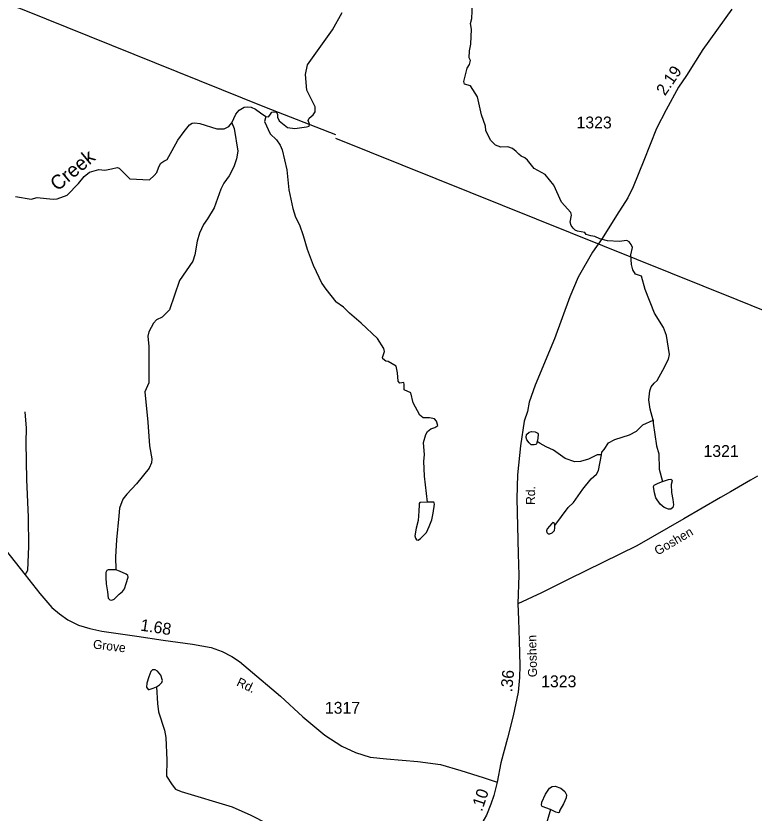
# Model space of a CAD drawing. Extents: x 2056842 to 2160602, y 826753 to 1016856.
# Drawn here: x 2070263 to 2078051, y 968713 to 977122 of the extents above; entities that cross this region are included whole.
import ezdxf

# ---------------------------------------------------------------- set-up
doc = ezdxf.new("R2010")
doc.units = 0
for name, color, linetype in [('Exist Hydrographic Creek Single Shore', 7, 'Continuous'), ('Exist Hydrographic Creek Single Shore Label', 7, 'Continuous'), ('Exist Hydrographic Misc Water Feature', 7, 'Continuous'), ('Exist Road Non-System Type 51', 7, 'Continuous'), ('Exist Road Secondary Mileage Hundredths English Label', 7, 'Continuous'), ('Exist Road Secondary Type 51 Attributed', 7, 'Continuous'), ('Exist Road Secondary Type 51 Label', 7, 'Continuous'), ('Exist Road Secondary Type 51 Number Label', 7, 'Continuous'), ('Exist Utilities Electrical Transmission Line', 7, 'Continuous')]:
    doc.layers.add(name, color=color, linetype=linetype)

msp = doc.modelspace()

# ---------------------------------------------------------------- linework, layer by layer
at = {"layer": 'Exist Hydrographic Creek Single Shore'}
for points in [[(2076987.6, 972859.2), (2076953.8, 972971.9), (2076941.2, 973071.2), (2076950.7, 973167.1), (2076966.7, 973209.1), (2076996.3, 973247.2), (2077030.4, 973275.4), (2077088.2, 973385.4), (2077149.6, 973499.7), (2077157.6, 973551.7), (2077128.9, 973749.5), (2077094.5, 973833.6), (2077000.3, 973987.1), (2076903.4, 974234.9), (2076863, 974376.9), (2076798.8, 974398.6), (2076770.8, 974442.5), (2076756.6, 974498.5), (2076752.2, 974602.3), (2076767.9, 974678.5), (2076755.7, 974710.5), (2076731.8, 974740.2), (2076707.8, 974754.2), (2076627.8, 974744), (2076503.9, 974749.6), (2076425.6, 974771.6), (2076371.6, 974795.3), (2076327.5, 974803.1), (2076279.5, 974816.9), (2076265.5, 974836.9), (2076187.4, 974850.7), (2076163.3, 974862.7), (2076141.4, 974882.5), (2076121.4, 974912.4), (2076111.2, 974944.5), (2076124.9, 975020.3), (2076119, 975048.3), (2076020.5, 975158), (2075937.9, 975335.9), (2075845.7, 975449.4), (2075731.2, 975513.2), (2075661.2, 975600.9), (2075631.2, 975624.9), (2075592.8, 975642.7), (2075569, 975662.6), (2075542.7, 975692.7), (2075502.7, 975724.7), (2075454.8, 975742.4), (2075378.9, 975736.1), (2075322.5, 975758), (2075270.5, 975809.9), (2075220.1, 975913.7), (2075216.1, 975957.7), (2075175.7, 976079.3), (2075133, 976267.3), (2075058.6, 976383), (2074996.7, 976403), (2074988.4, 976431.1), (2075024.1, 976569.1), (2075047.9, 976609), (2075059.9, 976651.1), (2075045.8, 976681.2), (2075049.6, 976753), (2075063.2, 976823.3), (2075068.8, 976983.3), (2075060.5, 977041.2), (2075074.4, 977095.1), (2075079.9, 977249.2)], [(2072898.9, 976059.5), (2072926.5, 976058.3), (2072942.8, 976074.6), (2072961.6, 976106), (2072985.4, 976111), (2073013, 976106), (2073024.3, 976082.1), (2073021.8, 976054.5), (2073039.3, 976016.9), (2073129.6, 975945.4), (2073205.2, 975932.9), (2073330.5, 975951.7), (2073355.6, 975960.5), (2073359.3, 975980.5), (2073346.8, 976019.4), (2073358.1, 976043.2), (2073398.2, 976079.6), (2073422, 976108.5), (2073420.8, 976162.4), (2073333, 976338.6), (2073316.7, 976505.5), (2073340.5, 976607.1), (2073605, 976976.5), (2073706.5, 977159)], [(2072540.2, 975994.3), (2072582.9, 976085.9), (2072618, 976127.3), (2072670.9, 976157.7), (2072702.8, 976163.6), (2072746.7, 976159.7), (2072790.9, 976137.8), (2072842.9, 976098), (2072898.9, 976059.5)], [(2070257.7, 975217.9), (2070424.4, 975187.8), (2070485.8, 975207.9), (2070586.5, 975195.6), (2070654.6, 975189.9), (2070698.7, 975193.9), (2070802.5, 975229.8), (2070921.6, 975354), (2070984.3, 975428), (2071039.4, 975473.1), (2071137.6, 975502), (2071202.8, 975495.7), (2071270.5, 975509.5), (2071330.6, 975522.1), (2071352, 975514.5), (2071466.4, 975402.9), (2071670.7, 975394.1), (2071720.1, 975439.8), (2071748.3, 975470), (2071770.2, 975530.8), (2071792.7, 975569.7), (2071822.8, 975589.8), (2071857.9, 975607.4), (2071911.8, 975702.7), (2071970.7, 975812.4), (2072037.6, 975901.5), (2072095.2, 975973), (2072122.8, 975989.3), (2072150.4, 975993.1), (2072203, 975988.6), (2072383.5, 975929.1), (2072460, 975931.6), (2072508.9, 975954.2), (2072540.2, 975994.3)], [(2072540.2, 975994.3), (2072566.6, 975934.1), (2072603.8, 975695.4), (2072591.7, 975615.6), (2072564, 975531.5), (2072512.1, 975435.4), (2072456.4, 975357.2), (2072424.6, 975295.2), (2072354.8, 975097.1), (2072282.9, 974982.8), (2072243.2, 974922.9), (2072199.3, 974830.6), (2072175.5, 974744.8), (2072151.6, 974602.5), (2072129.8, 974534.7), (2071988.1, 974332.3), (2071884.8, 974020), (2071807.1, 973943.9), (2071745.5, 973914.6), (2071712.9, 973880.8), (2071666.5, 973789.2), (2071656.5, 973742.8), (2071665.2, 973636.2), (2071664, 973251.7), (2071622.6, 973156.4), (2071656.5, 972835.3), (2071672.8, 972588.2), (2071696.6, 972450.2), (2071693.8, 972407.8), (2071668, 972351.6), (2071536.2, 972185.4), (2071432.6, 972077.2), (2071390.4, 972023.3), (2071356.6, 971929.2), (2071348.7, 971849.3), (2071325.5, 971596), (2071313, 971414.2), (2071316.7, 971277.4)], [(2072898.9, 976059.5), (2072887, 976008.1), (2072947.3, 975878.2), (2073011.6, 975814.2), (2073049.5, 975758.3), (2073073.7, 975708.3), (2073120.2, 975498.3), (2073144.3, 975286.4), (2073184.8, 975088.7), (2073212.9, 975000.5), (2073255.1, 974916.6), (2073295.4, 974804.8), (2073335.5, 974662.9), (2073399.9, 974492.9), (2073490.3, 974299), (2073532.4, 974241.1), (2073639.9, 974104.6)], [(2071747.6, 970044.5), (2071756.6, 969870.1), (2071768.9, 969780.1), (2071829.2, 969586.2), (2071845.4, 969510.2), (2071853.8, 969272.3), (2071850.1, 969102.3), (2071910.2, 969012.4), (2071946.3, 968966.3), (2072006.4, 968940.5), (2072544.7, 968777.5), (2072740.9, 968691.9), (2072915, 968604.2), (2072979, 968560.3), (2073091.1, 968496.6), (2073267.5, 968372.9), (2073355.4, 968309), (2073509.8, 968177.3), (2073654, 968029.6)]]:
    msp.add_lwpolyline(points, dxfattribs=at)
at = {"layer": 'Exist Hydrographic Misc Water Feature'}
for points in [[(2074607.3, 971990.9), (2074573.6, 972267.6), (2074567, 972423.6), (2074575, 972491.7), (2074562.6, 972623.5), (2074588.3, 972705.7), (2074606, 972737.8), (2074640.1, 972765.9), (2074682.1, 972779.8), (2074716, 972802.1), (2074699.9, 972848.1), (2074679.7, 972871.8), (2074625.8, 972883.7), (2074559.8, 972883.5), (2074525.6, 972909.4), (2074453.2, 973041.2), (2074428.8, 973147.1), (2074360.9, 973179), (2074360.4, 973234.8), (2074354.6, 973254.9), (2074312.5, 973248.9), (2074294.5, 973268.6), (2074288.1, 973356.7), (2074273.9, 973428.6), (2074189.9, 973476.2), (2074166, 973478.4), (2074135.7, 973504.3), (2074131.7, 973520.1), (2074151.4, 973580.4), (2074145.5, 973612.4), (2074079.1, 973718.1), (2073906.6, 973879.5), (2073782.1, 973985.2), (2073718.1, 974048.8), (2073639.9, 974104.6)], [(2076440.8, 972491.6), (2076446.7, 972519.3), (2076470.6, 972549.7), (2076514.4, 972619.7), (2076582.4, 972654), (2076736.3, 972702.3), (2076811.9, 972742.8), (2076877.9, 972806.7), (2076987.6, 972859.2)], [(2076987.9, 972859.4), (2076985.9, 972825.4), (2077020.7, 972587.5), (2077047, 972503.6), (2077051.5, 972339.5), (2077086.1, 972212)], [(2075762.9, 972633.3), (2075755.3, 972608.1), (2075747.8, 972600.6), (2075731.4, 972596.8), (2075699.9, 972598), (2075678.5, 972619.5), (2075653.3, 972649.7), (2075648.2, 972676.2), (2075649.5, 972706.5), (2075679.7, 972730.4), (2075703.7, 972739.3), (2075742.7, 972734.2), (2075770.5, 972721.6), (2075774.2, 972711.5), (2075770.5, 972663.6), (2075762.9, 972633.3)], [(2076441.1, 972491.6), (2076397.2, 972491.5), (2076303.3, 972445.2), (2076219.2, 972421), (2076159.3, 972416.8), (2076057.2, 972454.4), (2075936.8, 972542), (2075858.7, 972577.9), (2075793.1, 972611.9), (2075762.9, 972633.3)], [(2075949.3, 971746.5), (2076088.8, 971934.6), (2076144.6, 971988.7), (2076246.3, 972131), (2076331.8, 972237.3), (2076387.7, 972287.5), (2076409.7, 972325.5), (2076441.1, 972491.6)], [(2077086.1, 972212), (2077149.1, 972232.2), (2077174.3, 972234.7), (2077184.4, 972229.7), (2077185.7, 972217.1), (2077178.1, 972179.3), (2077180.6, 972096), (2077195.8, 972019.1), (2077200.8, 971963.6), (2077193.2, 971937.2), (2077174.3, 971919.5), (2077149.1, 971917), (2077102.5, 971934.6), (2077062.2, 971971.2), (2077015.6, 972036.8), (2077000.4, 972091), (2076989.1, 972157.8), (2076996.6, 972171.7), (2077038.2, 972191.9), (2077086.1, 972212)], [(2074607.3, 971990.9), (2074525.4, 971988.4), (2074517.8, 971979.5), (2074516.5, 971963.1), (2074514, 971898.8), (2074506.5, 971800.5), (2074487.6, 971717.3), (2074471.2, 971639.1), (2074477.5, 971611.3), (2074491.3, 971593.7), (2074506.5, 971592.4), (2074530.4, 971607.6), (2074595.9, 971671.9), (2074623.7, 971736.2), (2074651.4, 971805.5), (2074666.5, 971874.9), (2074677.9, 971972), (2074676.6, 971985.8), (2074671.6, 971990.9), (2074648.9, 971992.1), (2074607.3, 971990.9)], [(2075949.3, 971746.5), (2075944.2, 971769.2), (2075936.7, 971775.5), (2075929.1, 971776.8), (2075916.5, 971769.2), (2075867.4, 971711.2), (2075861.1, 971691), (2075864.8, 971673.4), (2075880, 971659.5), (2075896.4, 971658.2), (2075920.3, 971668.3), (2075945.5, 971693.5), (2075950.5, 971721.3), (2075949.3, 971746.5)], [(2071316.7, 971277.4), (2071264.1, 971279.9), (2071235.2, 971279.9), (2071222.7, 971272.4), (2071212.7, 971251.1), (2071210.2, 971198.4), (2071213.9, 971129.4), (2071229, 971045.4), (2071236.5, 970980.2), (2071254, 970961.3), (2071274.1, 970960.1), (2071297.9, 970968.9), (2071351.8, 971022.8), (2071388.2, 971051.7), (2071407, 971078), (2071427, 971134.4), (2071448.4, 971200.9), (2071443.3, 971219.7), (2071425.8, 971233.5), (2071356.8, 971266.1), (2071316.7, 971277.4)], [(2071747.6, 970044.5), (2071779.6, 970067.4), (2071804, 970091.9), (2071810.1, 970111.7), (2071793.3, 970168.2), (2071758.2, 970210.9), (2071730.8, 970223.1), (2071704.8, 970223.1), (2071688.1, 970207.9), (2071666.7, 970149.9), (2071645.4, 970084.2), (2071642.3, 970041.5), (2071657.6, 970015.6), (2071669.8, 970015.6), (2071709.4, 970029.3), (2071747.6, 970044.5)], [(2075904.2, 968749.9), (2075814.7, 968781.4), (2075809.7, 968796.6), (2075813.5, 968828.1), (2075851.3, 968912.6), (2075892.9, 968976.9), (2075920.6, 968993.3), (2075953.3, 968997.1), (2076012.6, 968976.9), (2076054.2, 968939.1), (2076073.1, 968903.8), (2076069.3, 968873.5), (2076040.3, 968809.2), (2076001.2, 968744.9), (2075994.9, 968719.7), (2075988.6, 968715.9), (2075960.9, 968720.9), (2075904.2, 968749.9)], [(2075904.2, 968749.9), (2075841.2, 968531.8), (2075799.6, 968463.7), (2075812.2, 968248.1), (2075797.1, 968167.9), (2075779.4, 968125), (2075775.7, 968030.4), (2075731.5, 967963.6), (2075715.2, 967911.9), (2075718.9, 967816.1), (2075700, 967760.6), (2075603, 967653.4), (2075582.7, 967561), (2075580.7, 967528.9), (2075513.4, 967316.8), (2075487.6, 967276.6)]]:
    msp.add_lwpolyline(points, dxfattribs=at)
at = {"layer": 'Exist Road Non-System Type 51'}
msp.add_lwpolyline([(2070359.7, 971227.1), (2070389.6, 971273.8), (2070400.3, 971525.2), (2070395.7, 971835), (2070378.8, 972230.4), (2070372.7, 972621.7), (2070375.7, 972772.4), (2070358.9, 972947.2)], dxfattribs=at)
at = {"layer": 'Exist Road Secondary Type 51 Attributed'}
for points in [[(2077818.4, 977194.1), (2077510.5, 976769), (2077338.1, 976492), (2077254.5, 976370.3), (2077122.9, 976129.6), (2077023.4, 975935.6), (2076887.3, 975597.3), (2076776.2, 975320.3), (2076719.8, 975201.3), (2076599.5, 975015.1), (2076449.8, 974774.4), (2076346, 974628.1), (2076196.3, 974364.7), (2076107.8, 974158.1), (2075944.7, 973716.2), (2075743.1, 973226.9), (2075677.3, 973047.6), (2075661.4, 972949.9), (2075627.4, 972845.5), (2075586.7, 972588.3), (2075554.9, 972281.8), (2075548.1, 972032), (2075563.7, 971448.3), (2075570.6, 971223.5), (2075560.1, 970919.8)], [(2078086.3, 972268.1), (2078014.3, 972223), (2077801, 972099.9), (2077698.9, 972041), (2077312.1, 971818.5), (2076814.5, 971533.7), (2076096.1, 971180.9), (2075807.8, 971035.9), (2075560.1, 970919.8)], [(2070150.7, 971493), (2070359.7, 971227.1), (2070514.4, 971029.4), (2070640.7, 970881.5), (2070721.9, 970815.6), (2070809.2, 970751.2), (2070924, 970694.5), (2071041.9, 970659.2), (2071169, 970631.6), (2071538.8, 970580.3), (2071817.5, 970537.4), (2072125.3, 970492.9), (2072323.7, 970460), (2072438.5, 970418.6), (2072541.1, 970365), (2072623.8, 970312.9), (2072714.1, 970236.2), (2073053.3, 969947.3), (2073290.7, 969728.2), (2073521.2, 969534.3), (2073703.4, 969417.8), (2073845, 969351.1), (2073999.7, 969303.6), (2074174.3, 969286.8), (2074502, 969257.6), (2074743.2, 969224.7), (2074957.5, 969161.8), (2075191.8, 969086.7), (2075340, 969037.3)], [(2075560.1, 970919.8), (2075564.7, 970754.3), (2075572.3, 970528.2), (2075578.5, 970269.1), (2075577, 970143.2), (2075561.6, 969989.9), (2075509.6, 969737), (2075450.1, 969503.6), (2075381.2, 969243.1), (2075340, 969037.3)], [(2075340, 969037.3), (2075305.4, 968899.5), (2075274.8, 968808.2), (2075227.3, 968691.8), (2075179.9, 968605.9), (2075140, 968553.8)]]:
    msp.add_lwpolyline(points, dxfattribs=at)
at = {"layer": 'Exist Utilities Electrical Transmission Line'}
for points in [[(2059702.8, 982919.5), (2061873.7, 981562.5), (2064887, 979728.1), (2066503, 978725.1), (2067049.4, 978490.1), (2067743.9, 978217.4), (2068964.9, 977715.7), (2069381.2, 977548.4), (2070345.8, 977186.3), (2072885.7, 976163.1), (2073636.5, 975872.4)], [(2073634.5, 975832.5), (2077869.6, 974129.8), (2080356.6, 973124), (2084351.7, 971508.2), (2091676.7, 968581.2), (2091732.8, 968549.5), (2097404.8, 967209.2)]]:
    msp.add_lwpolyline(points, dxfattribs=at)

# ---------------------------------------------------------------- texts
at = {"layer": 'Exist Hydrographic Creek Single Shore Label'}
msp.add_text('Creek', height=150, rotation=39.8035, dxfattribs=at).set_placement((2070701.7, 975267.1))
at = {"layer": 'Exist Road Secondary Mileage Hundredths English Label'}
for s, rotation, p in [('2.19', 55.51732, (2077111.3, 976272.2)), ('1.68', 351.24659, (2071570.6, 970638.6)), ('.36', 84.29426, (2075498.4, 969986)), ('.10', 71.44751, (2075180.1, 968722.6))]:
    msp.add_text(s, height=125, rotation=rotation, dxfattribs=at).set_placement(p)
at = {"layer": 'Exist Road Secondary Type 51 Label'}
for s, rotation, p in [('Rd.', 88.87167, (2075738.4, 971962.8)), ('Goshen', 30.30646, (2077034.2, 971428.2)), ('Grove', 352.93576, (2071072.3, 970449.9)), ('Goshen', 91.32547, (2075762.4, 970147.4)), ('Rd.', 334.71576, (2072583.4, 970061.2))]:
    msp.add_text(s, height=95, rotation=rotation, dxfattribs=at).set_placement(p)
at = {"layer": 'Exist Road Secondary Type 51 Number Label'}
for s, p in [('1323', (2076177.9, 975935.3)), ('1321', (2077517.6, 972469.6)), ('1323', (2075804.8, 970040.1)), ('1317', (2073522.7, 969761))]:
    msp.add_text(s, height=125, dxfattribs=at).set_placement(p)

doc.saveas('drawing.dxf')
